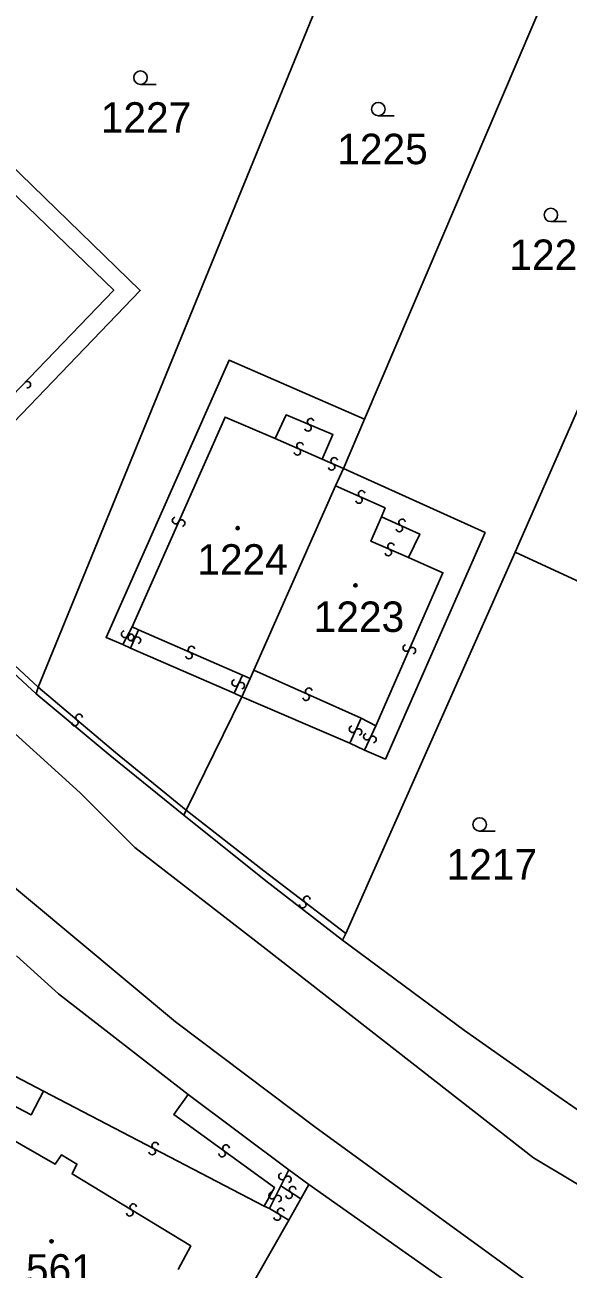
# Model space of a CAD drawing. Extents: x -600309 to -598967, y -1161267 to -1160292.
# Drawn here: x -600168.1 to -600137.8, y -1160510.1 to -1160440.6 of the extents above; entities that cross this region are included whole.
import ezdxf

# ---------------------------------------------------------------- set-up
doc = ezdxf.new("R2010")
doc.units = 0
for name, color, linetype in [('Level 1', 7, 'Continuous'), ('Level 13', 7, 'Continuous'), ('Level 3', 7, 'Continuous'), ('Level 4', 7, 'Continuous'), ('Level 5', 7, 'Continuous'), ('Level 60', 7, 'Continuous'), ('Vrstva 60', 7, 'Continuous')]:
    doc.layers.add(name, color=color, linetype=linetype)

msp = doc.modelspace()

# ---------------------------------------------------------------- linework, layer by layer
at = {"layer": 'Level 1'}
for points in [[(-600029.82, -1160579.77), (-600047.03, -1160569.17), (-600070.48, -1160554.56), (-600111.58, -1160529.03), (-600126.1, -1160520.21), (-600138.76, -1160511.76), (-600151.84, -1160502.25), (-600159.7, -1160496.34), (-600170.75, -1160487.14), (-600176.1, -1160482.15), (-600185.22, -1160473.25), (-600206.08, -1160453.49), (-600217.54, -1160442.6), (-600229.41, -1160431.52), (-600247.87, -1160415.66), (-600254.33, -1160410.63), (-600285.71, -1160385.84), (-600301.3, -1160373.82), (-600308.541, -1160368.236)], [(-600000.45, -1160595.4), (-600016.14, -1160587.57), (-600029.82, -1160579.77), (-600047.03, -1160569.17), (-600070.48, -1160554.56), (-600111.58, -1160529.03), (-600126.1, -1160520.21), (-600138.76, -1160511.76), (-600151.84, -1160502.25), (-600159.7, -1160496.34), (-600170.75, -1160487.14), (-600176.1, -1160482.15), (-600185.22, -1160473.25), (-600206.08, -1160453.49), (-600217.54, -1160442.6), (-600229.41, -1160431.52), (-600247.87, -1160415.66), (-600254.33, -1160410.63), (-600285.71, -1160385.84)], [(-600149.15, -1160462.67), (-600127.7, -1160412.49)], [(-600167.37, -1160477.64), (-600148.04, -1160430.37)], [(-600186.28, -1160459.48), (-600172.38, -1160445.08), (-600161.67, -1160455.47), (-600172.3, -1160466.52), (-600173.1, -1160465.77)], [(-600140.73, -1160470.09), (-600130.2, -1160446.15)], [(-600149.15, -1160462.67), (-600156.71, -1160459.37), (-600163.58, -1160474.86), (-600162.64, -1160475.26)], [(-600150.31, -1160465.42), (-600149.15, -1160462.67)], [(-600150.76, -1160466.39), (-600150.31, -1160465.42)], [(-600149.15, -1160481.16), (-600147.98, -1160481.65), (-600142.41, -1160469), (-600150.31, -1160465.42)], [(-600155.33, -1160476.69), (-600150.76, -1160466.39)], [(-600167.49, -1160478), (-600171.83, -1160474.01), (-600176.64, -1160469.32)], [(-600150.18, -1160491.39), (-600140.73, -1160470.09)], [(-600140.73, -1160470.09), (-600113.79, -1160482.54)], [(-600162.22, -1160475.45), (-600162.64, -1160475.26)], [(-600156.43, -1160477.97), (-600162.22, -1160475.45)], [(-600155.54, -1160477.15), (-600155.33, -1160476.69)], [(-600167.49, -1160478), (-600167.37, -1160477.64)], [(-600156, -1160478.17), (-600155.54, -1160477.15)], [(-600159.23, -1160484.79), (-600163.36, -1160481.46), (-600167.49, -1160478)], [(-600159.11, -1160484.51), (-600156, -1160478.17)], [(-600156, -1160478.17), (-600156.43, -1160477.97)], [(-600156, -1160478.17), (-600149.97, -1160480.76)], [(-600149.97, -1160480.76), (-600149.15, -1160481.16)], [(-600159.23, -1160484.79), (-600159.11, -1160484.51)], [(-600150.37, -1160491.77), (-600154.65, -1160488.46), (-600159.23, -1160484.79)], [(-600150.37, -1160491.77), (-600150.18, -1160491.39)], [(-600128.67, -1160507.09), (-600134, -1160503.49), (-600138.53, -1160500.36), (-600143.56, -1160496.81), (-600150.37, -1160491.77)], [(-600159, -1160500.39), (-600166.24, -1160494.77), (-600168.59, -1160492.65)], [(-600159, -1160500.39), (-600153.37, -1160504.6)], [(-600153.37, -1160504.6), (-600152.25, -1160505.42)], [(-600152.7, -1160506.22), (-600152.25, -1160505.42)], [(-600152.25, -1160505.42), (-600135.87, -1160516.99)], [(-600153.38, -1160507.41), (-600152.7, -1160506.22)], [(-600155.13, -1160510.49), (-600153.38, -1160507.41)]]:
    msp.add_lwpolyline(points, dxfattribs=at)
at = {"layer": 'Level 13'}
for centre, start, end in [((-600167.988, -1160460.739), 263.41847, 135.51647), ((-600152.302, -1160463.15), 194.49167, 67.08167), ((-600152.157, -1160462.81), 14.70612, 246.80412), ((-600152.894, -1160464.488), 193.54033, 66.13033), ((-600152.745, -1160464.152), 13.75479, 245.85278), ((-600150.985, -1160465.328), 193.32883, 65.91883), ((-600150.834, -1160464.992), 13.54328, 245.64128), ((-600149.455, -1160467.178), 193.21498, 65.80498), ((-600149.304, -1160466.842), 13.42944, 245.52744), ((-600159.698, -1160468.324), 103.42841, 335.5264), ((-600159.362, -1160468.475), 283.21395, 155.80395), ((-600147.196, -1160468.767), 192.89699, 65.48699), ((-600147.043, -1160468.433), 13.11144, 245.20944), ((-600147.814, -1160470.108), 193.60016, 66.19016), ((-600147.665, -1160469.772), 13.81462, 245.91262), ((-600162.544, -1160474.676), 100.1367, 332.7267), ((-600162.216, -1160474.845), 280.35115, 152.44915), ((-600162.168, -1160474.866), 103.61824, 336.20824), ((-600161.832, -1160475.015), 283.83269, 155.93069), ((-600158.806, -1160475.532), 13.62727, 246.21727), ((-600146.808, -1160475.445), 103.44468, 336.03468), ((-600146.472, -1160475.596), 283.65914, 155.75714), ((-600158.955, -1160475.868), 193.84172, 65.93972), ((-600156.367, -1160477.392), 102.45585, 335.04585), ((-600156.033, -1160477.549), 282.6703, 154.7683), ((-600152.254, -1160477.862), 13.08956, 245.67956), ((-600152.407, -1160478.198), 193.30401, 65.40201), ((-600165.329, -1160479.61), 176.96356, 49.55356), ((-600165.09, -1160479.33), 357.17802, 229.27602), ((-600149.817, -1160479.982), 102.43544, 335.02544), ((-600149.483, -1160480.139), 282.64989, 154.74789), ((-600149.007, -1160480.402), 102.30304, 334.89304), ((-600148.673, -1160480.559), 282.5175, 154.61549), ((-600152.367, -1160489.494), 0.04623, 232.14422), ((-600152.592, -1160489.786), 179.83177, 52.42177), ((-600161.007, -1160503.573), 189.86759, 61.96558), ((-600160.834, -1160503.247), 9.65313, 242.24313), ((-600156.88, -1160503.392), 1.41222, 233.51021), ((-600157.099, -1160503.689), 181.19776, 53.78776), ((-600153.755, -1160504.967), 101.31924, 333.41724), ((-600153.425, -1160505.132), 281.10478, 153.69478), ((-600153.159, -1160505.706), 4.18888, 236.77888), ((-600154.303, -1160506.033), 99.8983, 331.9963), ((-600153.977, -1160506.206), 279.68385, 152.27385), ((-600153.362, -1160506.014), 184.40333, 56.50133), ((-600162.257, -1160506.997), 186.14284, 58.24084), ((-600162.064, -1160506.683), 5.92838, 238.51838), ((-600153.823, -1160506.923), 5.72871, 238.31871), ((-600154.018, -1160507.236), 185.94317, 58.04116)]:
    msp.add_arc(centre, 0.184, start, end, dxfattribs=at)
at = {"layer": 'Level 3'}
for points in [[(-600125.19, -1160509.33), (-600126.01, -1160509.76), (-600127.13, -1160510.07), (-600127.94, -1160510.13), (-600128.79, -1160510.07), (-600129.93, -1160509.77), (-600130.99, -1160509.15), (-600139.71, -1160503.93), (-600147.26, -1160498.02), (-600154.8, -1160492.15), (-600161.97, -1160486.6), (-600165.04, -1160483.54), (-600170.09, -1160478.96), (-600176.09, -1160473.27), (-600190.99, -1160459.57), (-600204.18, -1160445.56), (-600212.67, -1160438.18), (-600221.71, -1160429.76), (-600228.39, -1160423.74), (-600246.35, -1160408.54), (-600258.81, -1160398.41), (-600274.98, -1160385.83), (-600308.541, -1160359.925)], [(-600171.06, -1160448.57), (-600170.68, -1160448.21), (-600163.15, -1160455.45), (-600173.1, -1160465.77)], [(-600154.14, -1160463.74), (-600153.53, -1160462.43), (-600150.92, -1160463.52), (-600151.51, -1160464.89)], [(-600162.13, -1160474.26), (-600156.93, -1160462.55), (-600154.14, -1160463.74)], [(-600154.14, -1160463.74), (-600151.51, -1160464.89)], [(-600151.51, -1160464.89), (-600150.31, -1160465.42)], [(-600150.76, -1160466.39), (-600147.99, -1160467.62), (-600148.19, -1160468.12)], [(-600148.19, -1160468.12), (-600148.79, -1160469.48), (-600146.68, -1160470.4)], [(-600148.19, -1160468.12), (-600146.06, -1160469.08), (-600146.68, -1160470.4)], [(-600167.37, -1160477.64), (-600171.57, -1160473.77), (-600176.35, -1160469.07)], [(-600146.68, -1160470.4), (-600144.76, -1160471.24), (-600148.52, -1160479.8)], [(-600162.13, -1160474.26), (-600162.64, -1160475.26)], [(-600161.78, -1160474.44), (-600162.13, -1160474.26)], [(-600161.78, -1160474.44), (-600162.22, -1160475.45)], [(-600155.97, -1160476.97), (-600161.78, -1160474.44)], [(-600155.97, -1160476.97), (-600156.43, -1160477.97)], [(-600155.54, -1160477.15), (-600155.97, -1160476.97)], [(-600149.33, -1160479.37), (-600155.33, -1160476.69)], [(-600167.37, -1160477.64), (-600163.05, -1160481.29), (-600159.11, -1160484.51)], [(-600149.33, -1160479.37), (-600149.97, -1160480.76)], [(-600148.52, -1160479.8), (-600149.33, -1160479.37)], [(-600148.52, -1160479.8), (-600149.15, -1160481.16)], [(-600159.11, -1160484.51), (-600154.77, -1160487.89), (-600150.18, -1160491.39)], [(-600171.8, -1160497.74), (-600167.08, -1160500.2)], [(-600167.08, -1160500.2), (-600167.77, -1160501.53), (-600172.6, -1160499.01)], [(-600154.75, -1160506.62), (-600167.08, -1160500.2)], [(-600159, -1160500.39), (-600159.79, -1160501.51), (-600154.18, -1160505.58), (-600154.75, -1160506.62)], [(-600159.56, -1160510.16), (-600158.85, -1160508.85), (-600165.48, -1160504.83), (-600165.21, -1160504.28), (-600166.07, -1160503.76), (-600166.43, -1160504.29), (-600169.18, -1160502.7)], [(-600153.81, -1160505.5), (-600153.37, -1160504.6)], [(-600154.46, -1160506.75), (-600153.81, -1160505.5)], [(-600152.7, -1160506.22), (-600153.81, -1160505.5)], [(-600154.75, -1160506.62), (-600154.46, -1160506.75)], [(-600153.38, -1160507.41), (-600154.46, -1160506.75)]]:
    msp.add_lwpolyline(points, dxfattribs=at)
at = {"layer": 'Level 5'}
for p, q in [((-600161.66, -1160443.96), (-600160.785, -1160443.96)), ((-600148.37, -1160445.72), (-600147.495, -1160445.72)), ((-600138.73, -1160451.63), (-600137.855, -1160451.63)), ((-600142.71, -1160485.68), (-600141.835, -1160485.68))]:
    msp.add_line(p, q, dxfattribs=at)
for centre, radius in [((-600161.66, -1160443.585), 0.375), ((-600148.37, -1160445.345), 0.375), ((-600138.73, -1160451.255), 0.375), ((-600156.23, -1160468.75), 0.09), ((-600156.23, -1160468.75), 0.0521), ((-600149.65, -1160471.95), 0.09), ((-600149.65, -1160471.95), 0.0521), ((-600142.71, -1160485.305), 0.375), ((-600166.63, -1160508.59), 0.09), ((-600166.63, -1160508.59), 0.0521)]:
    msp.add_circle(centre, radius, dxfattribs=at)
at = {"layer": 'Level 60'}
for points in [[(-600159.11, -1160484.51), (-600159.23, -1160484.79), (-600163.36, -1160481.46), (-600167.49, -1160478), (-600167.37, -1160477.64), (-600148.04, -1160430.37), (-600137.66, -1160407.91), (-600127.7, -1160412.49), (-600149.15, -1160462.67), (-600156.71, -1160459.37), (-600163.58, -1160474.86), (-600162.64, -1160475.26), (-600162.22, -1160475.45), (-600156.43, -1160477.97), (-600156, -1160478.17)], [(-600150.18, -1160491.39), (-600150.37, -1160491.77), (-600154.65, -1160488.46), (-600159.23, -1160484.79), (-600159.11, -1160484.51), (-600156, -1160478.17), (-600149.97, -1160480.76), (-600149.15, -1160481.16), (-600147.98, -1160481.65), (-600142.41, -1160469), (-600150.31, -1160465.42), (-600149.15, -1160462.67), (-600127.7, -1160412.49), (-600117.59, -1160417.16), (-600125.06, -1160434.3), (-600127.87, -1160440.75), (-600130.2, -1160446.15), (-600140.73, -1160470.09)], [(-600167.37, -1160477.64), (-600167.49, -1160478), (-600171.83, -1160474.01), (-600176.64, -1160469.32), (-600176.35, -1160469.07), (-600173.49, -1160465.4), (-600173.1, -1160465.77), (-600172.3, -1160466.52), (-600161.67, -1160455.47), (-600172.38, -1160445.08), (-600186.28, -1160459.48), (-600186.57, -1160459.76), (-600188.98, -1160457.36), (-600181.13, -1160449.25), (-600175.59, -1160443.44), (-600168.28, -1160422.18), (-600148.04, -1160430.37)], [(-600113.79, -1160482.54), (-600140.73, -1160470.09), (-600130.2, -1160446.15), (-600124.84, -1160448.64), (-600122.44, -1160443.3), (-600100.4, -1160453.49), (-600100.14, -1160453.61), (-600113.39, -1160482.74)], [(-600161.67, -1160455.47), (-600172.3, -1160466.52), (-600173.1, -1160465.77), (-600173.49, -1160465.4), (-600176.35, -1160469.07), (-600176.64, -1160469.32), (-600180.69, -1160465.39), (-600183.84, -1160462.37), (-600184.1, -1160462.11), (-600185.15, -1160461.05), (-600186.57, -1160459.76), (-600186.28, -1160459.48), (-600172.38, -1160445.08)], [(-600149.15, -1160462.67), (-600150.31, -1160465.42), (-600150.76, -1160466.39), (-600155.33, -1160476.69), (-600155.54, -1160477.15), (-600156, -1160478.17), (-600156.43, -1160477.97), (-600162.22, -1160475.45), (-600162.64, -1160475.26), (-600163.58, -1160474.86), (-600156.71, -1160459.37)], [(-600149.97, -1160480.76), (-600156, -1160478.17), (-600155.54, -1160477.15), (-600155.33, -1160476.69), (-600150.76, -1160466.39), (-600150.31, -1160465.42), (-600142.41, -1160469), (-600147.98, -1160481.65), (-600149.15, -1160481.16)], [(-600135.09, -1160519.26), (-600136.57, -1160521.85), (-600137.16, -1160522.97), (-600139.1, -1160526.3), (-600151.75, -1160547.95), (-600166.26, -1160537.45), (-600163.03, -1160531.9), (-600156.34, -1160520.3), (-600157.08, -1160519.92), (-600159.76, -1160518.55), (-600157.85, -1160515.25), (-600156.11, -1160512.17), (-600155.13, -1160510.49), (-600153.38, -1160507.41), (-600152.7, -1160506.22), (-600152.25, -1160505.42), (-600135.87, -1160516.99), (-600134.48, -1160517.97)]]:
    msp.add_lwpolyline(points, close=True, dxfattribs=at)
for points in [[(-600134, -1160503.49), (-600138.53, -1160500.36), (-600143.56, -1160496.81), (-600150.37, -1160491.77), (-600150.18, -1160491.39), (-600140.73, -1160470.09), (-600113.79, -1160482.54)], [(-600168.59, -1160492.65), (-600166.24, -1160494.77), (-600159, -1160500.39), (-600153.37, -1160504.6), (-600152.25, -1160505.42), (-600152.7, -1160506.22), (-600153.38, -1160507.41), (-600155.13, -1160510.49), (-600156.11, -1160512.17), (-600157.85, -1160515.25), (-600159.76, -1160518.55), (-600160.4, -1160519.65), (-600162.42, -1160518.49), (-600168.64, -1160529.34)]]:
    msp.add_lwpolyline(points, dxfattribs=at)
at = {"layer": 'Vrstva 60'}
for points in [[(-600285.71, -1160385.84), (-600254.33, -1160410.63), (-600247.87, -1160415.66), (-600229.41, -1160431.52), (-600217.54, -1160442.6), (-600206.08, -1160453.49), (-600185.22, -1160473.25), (-600176.1, -1160482.15), (-600170.75, -1160487.14), (-600159.7, -1160496.34), (-600151.84, -1160502.25), (-600138.76, -1160511.76), (-600126.1, -1160520.21), (-600111.58, -1160529.03), (-600070.48, -1160554.56), (-600047.03, -1160569.17), (-600029.82, -1160579.77)], [(-600029.82, -1160579.77), (-600047.03, -1160569.17), (-600070.48, -1160554.56), (-600111.58, -1160529.03), (-600126.1, -1160520.21), (-600138.76, -1160511.76), (-600151.84, -1160502.25), (-600159.7, -1160496.34), (-600170.75, -1160487.14), (-600176.1, -1160482.15), (-600185.22, -1160473.25), (-600206.08, -1160453.49), (-600217.54, -1160442.6), (-600229.41, -1160431.52), (-600247.87, -1160415.66), (-600254.33, -1160410.63), (-600285.71, -1160385.84)], [(-600120.19, -1160512.54), (-600125.19, -1160509.33), (-600128.67, -1160507.09), (-600134, -1160503.49), (-600138.53, -1160500.36), (-600143.56, -1160496.81), (-600150.37, -1160491.77), (-600154.65, -1160488.46), (-600159.23, -1160484.79), (-600163.36, -1160481.46), (-600167.49, -1160478), (-600171.83, -1160474.01)], [(-600168.59, -1160492.65), (-600166.24, -1160494.77), (-600159, -1160500.39), (-600153.37, -1160504.6), (-600152.25, -1160505.42), (-600135.87, -1160516.99)]]:
    msp.add_lwpolyline(points, dxfattribs=at)

# ---------------------------------------------------------------- texts
at = {"layer": 'Level 4'}
for s, p in [('1227', (-600163.88, -1160446.66)), ('1225', (-600150.667, -1160448.42)), ('1222', (-600141.05, -1160454.33)), ('1224', (-600158.485, -1160471.35)), ('1223', (-600151.982, -1160474.55)), ('1217', (-600144.558, -1160488.38)), ('561', (-600168.06, -1160511.01))]:
    msp.add_text(s, height=1.7, dxfattribs=at).set_placement(p)

doc.saveas('drawing.dxf')
